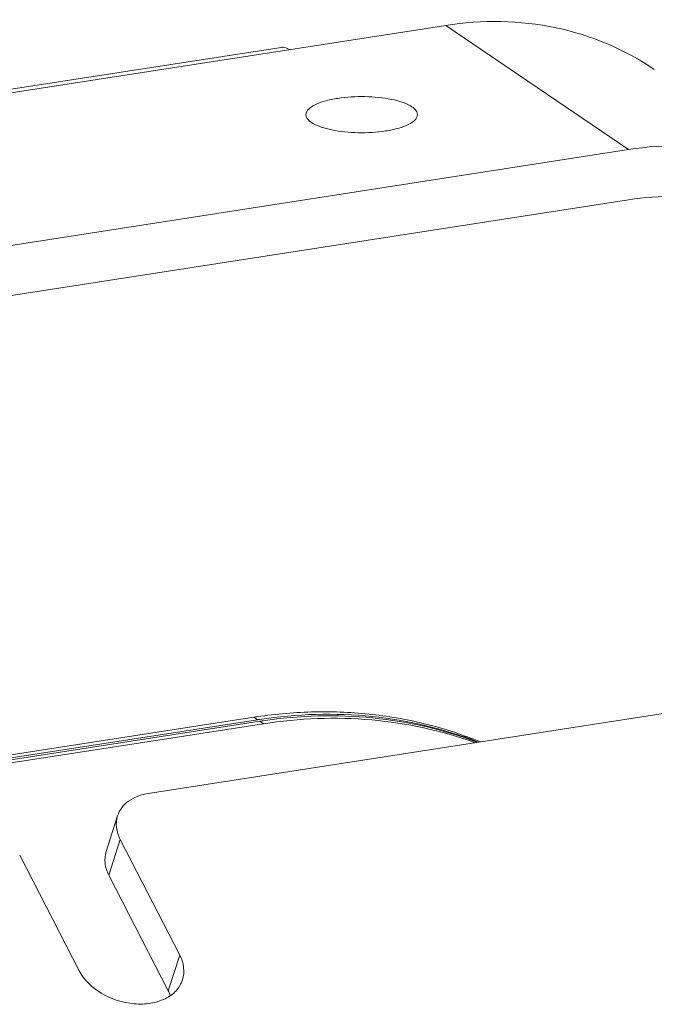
# Model space of a CAD drawing. Header units: millimetres. Extents: x 29170 to 33192, y 36 to 3108.
# Tile 281 of 282: x 32460 to 32519, y 3015 to 3108. Entities that reach past the tile are written whole.
import ezdxf

# ---------------------------------------------------------------- set-up
doc = ezdxf.new("R2010")
doc.units = ezdxf.units.MM
doc.layers.add('细实线', color=7, linetype='Continuous', lineweight=13)

msp = doc.modelspace()

# ---------------------------------------------------------------- linework, layer by layer
at = {"layer": '细实线'}
for p, q in [((32325.911, 3080.164), (32499.742, 3107.119)), ((32499.742, 3107.119), (32516.982, 3095.422)), ((32484.25, 3105.046), (32339.873, 3082.659)), ((32343.151, 3068.468), (32516.982, 3095.422)), ((32516.983, 3090.692), (32343.152, 3063.738)), ((32471.725, 3034.771), (32542.648, 3045.768)), ((32481.663, 3041.949), (32426.834, 3033.447)), ((32481.663, 3041.949), (32482.008, 3041.715)), ((32482.008, 3041.715), (32427.164, 3033.211)), ((32482.224, 3041.569), (32427.301, 3033.053)), ((32482.568, 3041.335), (32427.483, 3032.793)), ((32482.568, 3041.335), (32482.224, 3041.569)), ((32467.753, 3029.298), (32468.83, 3032.663)), ((32468.004, 3027.075), (32469.08, 3030.44)), ((32469.08, 3030.44), (32474.681, 3019.546)), ((32459.605, 3028.971), (32465.206, 3018.077)), ((32468.004, 3027.075), (32473.604, 3016.181)), ((32473.604, 3016.181), (32474.681, 3019.546))]:
    msp.add_line(p, q, dxfattribs=at)
for centre, radius, start, end in [((32488.477, 2998.011), 44.463, 98.40085, 98.81435), ((32488.825, 2997.754), 44.486, 98.55597, 98.81429), ((32489.037, 2997.631), 44.463, 98.40085, 98.81435), ((32470.229, 3014.442), 3.797, 20.15303, 27.26223)]:
    msp.add_arc(centre, radius, start, end, dxfattribs=at)
for points, knots in [([(32519.4, 3102.972), (32516.63, 3104.851), (32510.158, 3107.566), (32503.172, 3107.651), (32499.742, 3107.119)], [0, 0, 0, 0, 0.490882, 1, 1, 1, 1]), ([(32484.25, 3105.047), (32484.312, 3105.056), (32484.582, 3105.067), (32484.844, 3104.951), (32485.014, 3104.835)], [0, 0, 0, 0, 0.231006, 1, 1, 1, 1]), ([(32497.08, 3098.709), (32497.08, 3099.059), (32496.478, 3099.563), (32495.599, 3099.912), (32494.58, 3100.18), (32493.406, 3100.348), (32491.712, 3100.448), (32490.415, 3100.374), (32489.567, 3100.242)], [0, 0, 0, 0, 0.130603, 0.236459, 0.367644, 0.518101, 0.679716, 1, 1, 1, 1]), ([(32489.567, 3100.242), (32489.154, 3100.178), (32488.395, 3100.016), (32487.351, 3099.661), (32486.58, 3099.111), (32486.58, 3098.705)], [0, 0, 0, 0, 0.359428, 0.65158, 1, 1, 1, 1]), ([(32486.58, 3098.705), (32486.58, 3098.356), (32487.182, 3097.851), (32488.06, 3097.502), (32489.08, 3097.235), (32490.253, 3097.066), (32491.947, 3096.966), (32493.245, 3097.04), (32494.093, 3097.172)], [0, 0, 0, 0, 0.130603, 0.236459, 0.367644, 0.518101, 0.679716, 1, 1, 1, 1]), ([(32494.093, 3097.172), (32494.506, 3097.236), (32495.264, 3097.399), (32496.309, 3097.753), (32497.08, 3098.303), (32497.08, 3098.709)], [0, 0, 0, 0, 0.359428, 0.65158, 1, 1, 1, 1]), ([(32536.64, 3091.276), (32533.87, 3093.155), (32527.398, 3095.869), (32520.412, 3095.954), (32516.982, 3095.422)], [0, 0, 0, 0, 0.490882, 1, 1, 1, 1]), ([(32516.983, 3090.692), (32519.923, 3091.148), (32525.912, 3091.075), (32531.459, 3088.749), (32533.833, 3087.138)], [0, 0, 0, 0, 0.509118, 1, 1, 1, 1]), ([(32481.981, 3041.997), (32483.789, 3042.264), (32487.411, 3042.573), (32492.812, 3042.331), (32498.051, 3041.385), (32501.402, 3040.287), (32503.018, 3039.627)], [0, 0, 0, 0, 0.2562, 0.507779, 0.755408, 1, 1, 1, 1]), ([(32482.206, 3041.745), (32485.704, 3042.272), (32492.748, 3042.486), (32499.619, 3040.857), (32502.813, 3039.613)], [0, 0, 0, 0, 0.507768, 1, 1, 1, 1]), ([(32482.541, 3041.617), (32485.955, 3042.121), (32492.828, 3042.331), (32499.541, 3040.787), (32502.672, 3039.603)], [0, 0, 0, 0, 0.507619, 1, 1, 1, 1]), ([(32482.568, 3041.335), (32485.931, 3041.856), (32492.701, 3042.125), (32499.337, 3040.697), (32502.443, 3039.581)], [0, 0, 0, 0, 0.507614, 1, 1, 1, 1]), ([(32471.725, 3034.771), (32471.065, 3034.668), (32470.106, 3034.334), (32469.192, 3033.459), (32468.916, 3032.933), (32468.83, 3032.664)], [0, 0, 0, 0, 0.534773, 0.773267, 1, 1, 1, 1]), ([(32468.83, 3032.664), (32468.718, 3032.316), (32468.651, 3031.531), (32468.899, 3030.792), (32469.08, 3030.44)], [0, 0, 0, 0, 0.480382, 1, 1, 1, 1]), ([(32468.004, 3027.075), (32467.823, 3027.426), (32467.575, 3028.165), (32467.642, 3028.95), (32467.753, 3029.298)], [0, 0, 0, 0, 0.519618, 1, 1, 1, 1]), ([(32474.681, 3019.546), (32474.871, 3019.177), (32475.131, 3018.401), (32475.061, 3017.577), (32474.944, 3017.212)], [0, 0, 0, 0, 0.519618, 1, 1, 1, 1]), ([(32474.944, 3017.212), (32474.823, 3016.836), (32474.383, 3016.105), (32473.296, 3015.342), (32471.907, 3014.932), (32469.803, 3014.886), (32467.259, 3015.703), (32465.657, 3017.201), (32465.206, 3018.077)], [0, 0, 0, 0, 0.101232, 0.211133, 0.333735, 0.467778, 0.746927, 1, 1, 1, 1])]:
    msp.add_open_spline(points, degree=3, knots=knots, dxfattribs=at)

doc.saveas('drawing.dxf')
